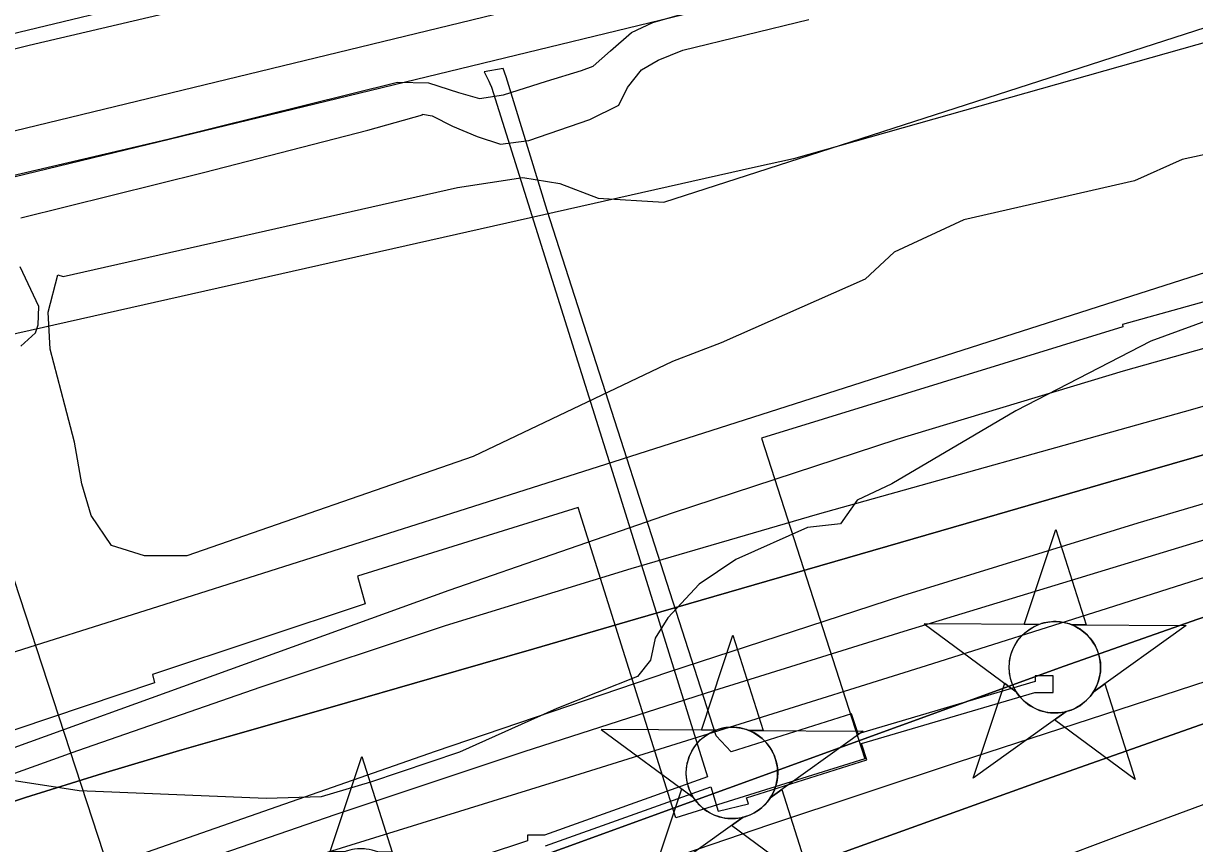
# Model space of a CAD drawing. Extents: x 3508733 to 3546731, y 546897 to 572481.
# Drawn here: x 3516057 to 3516840, y 565401 to 565949 of the extents above; entities that cross this region are included whole.
import ezdxf

# ---------------------------------------------------------------- set-up
doc = ezdxf.new("R2010")
doc.units = 0
for name, color, linetype in [('V-CHAN-DOCK', 7, 'Continuous'), ('V-CHAN-NAID', 7, 'Continuous'), ('V-FLOD-BASE', 7, 'Continuous'), ('V-LEVE-TOET', 7, 'Continuous'), ('V-RIVR-EDGE', 7, 'Continuous'), ('V-RIVR-RANG', 7, 'Continuous'), ('V-ROAD-CNTR', 7, 'Continuous'), ('V-RRAP-RVMT', 7, 'Continuous'), ('V-SITE-VEGE', 7, 'Continuous'), ('V-SURV-LINE', 7, 'Continuous'), ('V-TOPO-DPTH', 7, 'Continuous'), ('V-TOPO-MAJR', 7, 'Continuous'), ('V-TOPO-MINR', 7, 'Continuous'), ('V-TOPO-SHOR', 7, 'Continuous'), ('V-TOPO-WATR', 7, 'Continuous')]:
    doc.layers.add(name, color=color, linetype=linetype)

msp = doc.modelspace()

# ---------------------------------------------------------------- linework, layer by layer
at = {"layer": 'V-CHAN-DOCK'}
msp.add_lwpolyline([(3516405.71, 565399.01), (3516516.11, 565438.42), (3516521.19, 565422.16), (3516541.31, 565427.01), (3516540.1, 565431.15), (3516620.52, 565456.51), (3516616.92, 565467.32), (3516732.85, 565501.56), (3516744.93, 565501.49), (3516745, 565512.6), (3516733, 565512.67), (3516732.97, 565508.89), (3516614.7, 565473.97), (3516610.27, 565487.26), (3516529.85, 565461.9), (3516519.71, 565472.51), (3516406.87, 565823.54), (3516379.46, 565912.81), (3516377.39, 565918.4), (3516364.71, 565916.14), (3516367.8, 565910.04), (3516368.57, 565908.52), (3516369.66, 565905.91), (3516449.35, 565652.21), (3516514.02, 565445.1), (3516404.97, 565406.18), (3516393.75, 565406.25), (3516393.73, 565402.31), (3516277.71, 565364.13)], dxfattribs=at)
at = {"layer": 'V-CHAN-NAID'}
for points in [[(3516735.26, 565546.87), (3516725.67, 565546.94), (3516746.8, 565610.42), (3516767.02, 565546.65), (3516757.44, 565546.71), (3516755.86, 565547.29), (3516753.77, 565547.91), (3516751.73, 565548.36), (3516749.69, 565548.67), (3516748.52, 565548.78), (3516746.99, 565548.87), (3516745.27, 565548.86), (3516743.9, 565548.79), (3516741.99, 565548.59), (3516740.62, 565548.37), (3516738.84, 565547.99), (3516737.31, 565547.57), (3516736.28, 565547.24)], [(3516735.26, 565546.87), (3516658.77, 565547.41), (3516720.33, 565502.01), (3516719.22, 565503.92), (3516718.41, 565505.55), (3516717.59, 565507.52), (3516716.89, 565509.57), (3516716.53, 565510.9), (3516716.17, 565512.52), (3516715.92, 565513.97), (3516715.73, 565515.56), (3516715.62, 565517.3), (3516715.61, 565518.88), (3516715.72, 565520.96), (3516715.9, 565522.57), (3516716.29, 565524.78), (3516716.77, 565526.7), (3516717.38, 565528.59), (3516718.03, 565530.27), (3516718.76, 565531.85), (3516719.57, 565533.39), (3516720.64, 565535.13), (3516721.67, 565536.6), (3516722.67, 565537.86), (3516723.67, 565539.01), (3516724.98, 565540.35), (3516726.03, 565541.31), (3516727.75, 565542.71), (3516728.96, 565543.58), (3516730.64, 565544.65), (3516732.38, 565545.59), (3516733.82, 565546.28)], [(3516757.44, 565546.71), (3516833.93, 565546.17), (3516771.73, 565501.65), (3516772.64, 565503.14), (3516773.62, 565504.98), (3516774.33, 565506.57), (3516775.07, 565508.52), (3516775.61, 565510.31), (3516776.01, 565511.95), (3516776.37, 565513.96), (3516776.56, 565515.53), (3516776.68, 565517.74), (3516776.65, 565519.8), (3516776.46, 565522.02), (3516776.2, 565523.78), (3516775.71, 565526.01), (3516775.07, 565528.15), (3516774.32, 565530.13), (3516773.67, 565531.57), (3516772.66, 565533.49), (3516771.6, 565535.21), (3516770.39, 565536.91), (3516769.13, 565538.45), (3516767.85, 565539.82), (3516766.22, 565541.35), (3516764.48, 565542.76), (3516762.8, 565543.94), (3516760.91, 565545.07), (3516759.44, 565545.83)], [(3516519.43, 565476.29), (3516509.85, 565476.36), (3516530.97, 565539.84), (3516551.2, 565476.06), (3516541.61, 565476.13), (3516540.03, 565476.71), (3516537.94, 565477.33), (3516535.9, 565477.78), (3516533.86, 565478.09), (3516532.69, 565478.2), (3516531.16, 565478.28), (3516529.44, 565478.28), (3516528.07, 565478.21), (3516526.16, 565478.01), (3516524.79, 565477.79), (3516523.01, 565477.41), (3516521.48, 565476.99), (3516520.45, 565476.66)], [(3516753.7, 565488.74), (3516691.49, 565444.22), (3516712.62, 565507.7), (3516720.33, 565502.01), (3516720.97, 565501.05), (3516722.35, 565499.19), (3516723.57, 565497.77), (3516725.03, 565496.27), (3516726.42, 565495.02), (3516727.88, 565493.86), (3516729.28, 565492.88), (3516730.96, 565491.84), (3516732.67, 565490.93), (3516734.46, 565490.12), (3516735.91, 565489.56), (3516737.54, 565489.03), (3516739.76, 565488.47), (3516741.29, 565488.18), (3516743.32, 565487.93), (3516744.85, 565487.82), (3516746.72, 565487.8), (3516748.41, 565487.88), (3516750.12, 565488.05), (3516752.02, 565488.37)], [(3516771.73, 565501.65), (3516779.52, 565507.23), (3516799.75, 565443.45), (3516745.9, 565483.16), (3516753.7, 565488.74), (3516755.36, 565489.22), (3516756.97, 565489.78), (3516759.13, 565490.69), (3516760.87, 565491.58), (3516762.73, 565492.69), (3516764.47, 565493.9), (3516766.02, 565495.15), (3516767.31, 565496.32), (3516768.69, 565497.74), (3516769.9, 565499.14), (3516771.02, 565500.61)], [(3516519.43, 565476.29), (3516442.94, 565476.83), (3516504.51, 565431.43), (3516503.39, 565433.34), (3516502.58, 565434.97), (3516501.76, 565436.94), (3516501.06, 565438.99), (3516500.7, 565440.31), (3516500.34, 565441.94), (3516500.09, 565443.38), (3516499.9, 565444.98), (3516499.79, 565446.72), (3516499.78, 565448.3), (3516499.89, 565450.37), (3516500.07, 565451.99), (3516500.46, 565454.19), (3516500.95, 565456.12), (3516501.55, 565458), (3516502.2, 565459.68), (3516502.93, 565461.27), (3516503.75, 565462.81), (3516504.81, 565464.54), (3516505.84, 565466.01), (3516506.84, 565467.28), (3516507.84, 565468.43), (3516509.15, 565469.76), (3516510.2, 565470.73), (3516511.92, 565472.13), (3516513.13, 565473), (3516514.81, 565474.07), (3516516.55, 565475.01), (3516517.99, 565475.7)], [(3516541.61, 565476.13), (3516618.1, 565475.59), (3516555.9, 565431.07), (3516556.81, 565432.55), (3516557.79, 565434.4), (3516558.5, 565435.99), (3516559.24, 565437.94), (3516559.79, 565439.73), (3516560.18, 565441.37), (3516560.54, 565443.38), (3516560.73, 565444.95), (3516560.85, 565447.15), (3516560.82, 565449.22), (3516560.64, 565451.44), (3516560.37, 565453.19), (3516559.88, 565455.43), (3516559.24, 565457.57), (3516558.49, 565459.55), (3516557.84, 565460.99), (3516556.83, 565462.91), (3516555.77, 565464.63), (3516554.56, 565466.33), (3516553.3, 565467.87), (3516552.02, 565469.24), (3516550.39, 565470.77), (3516548.65, 565472.18), (3516546.97, 565473.36), (3516545.08, 565474.49), (3516543.61, 565475.25)], [(3516271.37, 565395.1), (3516261.78, 565395.16), (3516282.91, 565458.65), (3516303.13, 565394.87), (3516293.55, 565394.94), (3516291.97, 565395.52), (3516289.87, 565396.14), (3516287.83, 565396.59), (3516285.8, 565396.9), (3516284.63, 565397.01), (3516283.1, 565397.09), (3516281.38, 565397.09), (3516280, 565397.02), (3516278.1, 565396.82), (3516276.73, 565396.6), (3516274.95, 565396.22), (3516273.42, 565395.8), (3516272.39, 565395.46)], [(3516537.87, 565418.16), (3516475.66, 565373.64), (3516496.79, 565437.12), (3516504.51, 565431.43), (3516505.14, 565430.47), (3516506.52, 565428.61), (3516507.74, 565427.19), (3516509.2, 565425.69), (3516510.59, 565424.44), (3516512.05, 565423.28), (3516513.45, 565422.29), (3516515.13, 565421.26), (3516516.84, 565420.35), (3516518.63, 565419.54), (3516520.08, 565418.98), (3516521.71, 565418.45), (3516523.93, 565417.89), (3516525.46, 565417.6), (3516527.49, 565417.34), (3516529.03, 565417.24), (3516530.89, 565417.22), (3516532.58, 565417.3), (3516534.29, 565417.47), (3516536.19, 565417.78)], [(3516555.9, 565431.07), (3516563.69, 565436.65), (3516583.92, 565372.87), (3516530.07, 565412.58), (3516537.87, 565418.16), (3516539.53, 565418.64), (3516541.14, 565419.2), (3516543.3, 565420.11), (3516545.04, 565420.99), (3516546.9, 565422.11), (3516548.64, 565423.32), (3516550.19, 565424.56), (3516551.48, 565425.73), (3516552.87, 565427.15), (3516554.07, 565428.55), (3516555.19, 565430.03)]]:
    msp.add_lwpolyline(points, close=True, dxfattribs=at)
for centre in [(3516746.15, 565518.34), (3516530.32, 565447.75)]:
    msp.add_circle(centre, 30.54, dxfattribs=at)
at = {"layer": 'V-FLOD-BASE'}
msp.add_lwpolyline([(3515879.79, 565807.27), (3516153.29, 565871.3), (3516306.79, 565909.3), (3516327.41, 565908.83), (3516347.47, 565902.47), (3516361.63, 565898.43), (3516377.52, 565900.88), (3516406.32, 565909.88), (3516429.84, 565917.08), (3516437.48, 565920.07), (3516449.2, 565930.15), (3516463.26, 565942.6), (3516477.36, 565949.16), (3516537.33, 565966.59), (3516706.12, 566008.22), (3516916.67, 566061.27)], dxfattribs=at)
at = {"layer": 'V-LEVE-TOET'}
for points in [[(3514850.78, 565476.6), (3514903.37, 565510.72), (3515017.59, 565594.69), (3515041.66, 565614.29), (3515064.01, 565624.45), (3515103.44, 565637.65), (3515402.39, 565746.14), (3515714.94, 565848.8), (3515765.58, 565860.89), (3516060.61, 565933.97), (3516227.27, 565973.28), (3516431.01, 566026.36), (3516562.98, 566047.77)], [(3516480.99, 565924.09), (3516497.43, 565930.66), (3516581.77, 565951.15)], [(3516054.96, 565818.76), (3516177.15, 565848.89), (3516287, 565877.19), (3516323.42, 565887.4), (3516323.42, 565887.99), (3516329.89, 565886.85), (3516343.46, 565879.87), (3516359.98, 565872.9), (3516375.66, 565867.94), (3516394.47, 565870.4), (3516435.33, 565884.41), (3516454.69, 565893.93), (3516460.51, 565905.73), (3516469.85, 565917.55), (3516480.99, 565924.09)], [(3516054.87, 565732.87), (3516064.82, 565741.75), (3516066.55, 565747.06), (3516067.07, 565759.42), (3516054.56, 565785.82)]]:
    msp.add_lwpolyline(points, dxfattribs=at)
at = {"layer": 'V-RIVR-EDGE'}
msp.add_lwpolyline([(3516906.57, 565771.45), (3516810.28, 565736.15), (3516720.1, 565689.81), (3516637.26, 565640.99), (3516613.95, 565630.02), (3516602.88, 565614.12), (3516580.81, 565611.72), (3516532.97, 565590.39), (3516508.42, 565573.91), (3516487.53, 565551.29), (3516478.92, 565537.83), (3516475.82, 565523.14), (3516467.21, 565512.13), (3516413.24, 565490.82), (3516348.22, 565461.57), (3516288.73, 565441.49), (3516255.62, 565431.77), (3516218.86, 565430.64), (3516093.87, 565435.85), (3516049.16, 565442.7)], dxfattribs=at)
at = {"layer": 'V-RIVR-RANG'}
msp.add_line((3515963.1, 565843.08), (3516255.79, 564949.81), dxfattribs=at)
at = {"layer": 'V-ROAD-CNTR'}
msp.add_arc((3521340.99, 543798.98), 22795.05, 102.833413, 104.293246, dxfattribs=at)
at = {"layer": 'V-RRAP-RVMT'}
msp.add_lwpolyline([(3516927.48, 565785.17), (3516791.31, 565747.45), (3516791.49, 565745.77), (3516550.12, 565671.4), (3516619.19, 565457.16), (3516492.75, 565417.66), (3516427.61, 565625.07), (3516280.04, 565579.32), (3516285.09, 565560.64), (3516142.95, 565513.53), (3516144.4, 565507.96), (3516005.7, 565461.49)], dxfattribs=at)
at = {"layer": 'V-SITE-VEGE'}
msp.add_lwpolyline([(3517123.13, 565920.94), (3516831.21, 565857.7), (3516799.35, 565843.31), (3516685.31, 565817.21), (3516638.69, 565795.63), (3516619.27, 565777.77), (3516523.08, 565735.2), (3516490.61, 565722.59), (3516357.26, 565659.09), (3516165.95, 565592.89), (3516137.55, 565592.73), (3516115.62, 565599.7), (3516101.89, 565619.73), (3516095.85, 565641), (3516090.96, 565668.78), (3516084.3, 565693.59), (3516074.62, 565730.81), (3516073.29, 565755.65), (3516079.65, 565780.54), (3516083.21, 565779.38), (3516346.75, 565838.9), (3516390.49, 565845.66), (3516415.36, 565841.67), (3516440.86, 565831.76), (3516484.67, 565829.05), (3516847.27, 565945.95)], dxfattribs=at)
at = {"layer": 'V-SURV-LINE'}
for points in [[(3515700.29, 565791.89), (3518577.86, 566489.66)], [(3518584.91, 566460.5), (3515707.35, 565762.73)]]:
    msp.add_lwpolyline(points, dxfattribs=at)
at = {"layer": 'V-TOPO-DPTH'}
for points in [[(3519491.95, 566155.36), (3518588.38, 566036.08), (3518584.29, 566035.5), (3518580.21, 566034.89), (3518576.14, 566034.2), (3518572.07, 566033.47), (3518468.45, 566014.04), (3518412.67, 566003.15), (3518357.01, 565991.72), (3518301.52, 565979.46), (3518246.15, 565966.65), (3517284.92, 565736.79), (3517282.79, 565736.26), (3517280.67, 565735.7), (3517276.45, 565734.49), (3516645.14, 565542.19), (3516518, 565502.59), (3516391.2, 565461.93), (3516264.92, 565419.69), (3516138.99, 565376.39), (3515918.07, 565298.89)], [(3519491.95, 566155.36), (3518588.38, 566036.08), (3518584.29, 566035.5), (3518580.21, 566034.89), (3518576.14, 566034.2), (3518572.07, 566033.47), (3518468.45, 566014.04), (3518412.67, 566003.15), (3518357.01, 565991.72), (3518301.52, 565979.46), (3518246.15, 565966.65), (3517284.92, 565736.79), (3517282.79, 565736.26), (3517280.67, 565735.7), (3517276.45, 565734.49), (3516645.14, 565542.19), (3516518, 565502.59), (3516391.2, 565461.93), (3516264.92, 565419.69), (3516138.99, 565376.39), (3515918.07, 565298.89)], [(3518218.51, 566048.03), (3517263.37, 565844.06), (3517256.42, 565842.52), (3517249.49, 565840.91), (3517242.58, 565839.19), (3517235.69, 565837.4), (3516943.96, 565759.03), (3516791.82, 565716.1), (3516640.47, 565670.63), (3516490.32, 565621.36), (3516340.97, 565569.56), (3515882.44, 565404.01)], [(3515970.63, 565235.12), (3516752.38, 565518.99), (3516841.72, 565550.44), (3516931.44, 565580.71), (3517021.75, 565609.22), (3517112.44, 565636.54), (3517240.57, 565673.78), (3517267.52, 565681.44), (3517294.54, 565688.88), (3517321.63, 565696.01), (3517348.79, 565702.92), (3517516.9, 565744.67), (3517628.23, 565771.97), (3517739.68, 565798.81), (3517851.28, 565824.98), (3517962.98, 565850.7), (3518521.9, 565977.62)], [(3515970.63, 565235.12), (3516752.38, 565518.99), (3516841.72, 565550.44), (3516931.44, 565580.71), (3517021.75, 565609.22), (3517112.44, 565636.54), (3517240.57, 565673.78), (3517267.52, 565681.44), (3517294.54, 565688.88), (3517321.63, 565696.01), (3517348.79, 565702.92), (3517516.9, 565744.67), (3517628.23, 565771.97), (3517739.68, 565798.81), (3517851.28, 565824.98), (3517962.98, 565850.7), (3518521.9, 565977.62)], [(3518423.39, 565898.47), (3517326.27, 565662.56), (3517315.07, 565659.97), (3517303.94, 565657.16), (3517292.9, 565653.99), (3517281.92, 565650.6), (3516680.87, 565454.72), (3516555.29, 565412.98), (3516430.05, 565370.25), (3516305.33, 565326.05), (3516180.94, 565280.86), (3515954.54, 565197.11)], [(3518423.39, 565898.47), (3517326.27, 565662.56), (3517315.07, 565659.97), (3517303.94, 565657.16), (3517292.9, 565653.99), (3517281.92, 565650.6), (3516680.87, 565454.72), (3516555.29, 565412.98), (3516430.05, 565370.25), (3516305.33, 565326.05), (3516180.94, 565280.86), (3515954.54, 565197.11)], [(3516020.6, 565168.58), (3516214.64, 565246.04), (3516345.25, 565297.25), (3516476.26, 565347.38), (3516607.88, 565395.9), (3516739.9, 565443.34), (3517300.23, 565640.83), (3517304.13, 565642.11), (3517308.06, 565643.3), (3517312.03, 565644.33), (3517316.03, 565645.25), (3517552.75, 565695.04), (3517675.19, 565720.53), (3517797.7, 565745.67), (3517920.31, 565770.3), (3518042.98, 565794.59), (3518522, 565888.39)], [(3516020.6, 565168.58), (3516214.64, 565246.04), (3516345.25, 565297.25), (3516476.26, 565347.38), (3516607.88, 565395.9), (3516739.9, 565443.34), (3517300.23, 565640.83), (3517304.13, 565642.11), (3517308.06, 565643.3), (3517312.03, 565644.33), (3517316.03, 565645.25), (3517552.75, 565695.04), (3517675.19, 565720.53), (3517797.7, 565745.67), (3517920.31, 565770.3), (3518042.98, 565794.59), (3518522, 565888.39)], [(3516007.08, 565414.31), (3516058.12, 565431.33), (3516109.49, 565447.34), (3516161.07, 565462.66), (3516193.68, 565472), (3516261.72, 565491.52), (3516329.75, 565511.09), (3516397.77, 565530.72), (3516465.76, 565550.39), (3516686.85, 565614.47), (3516783.52, 565642.41), (3516880.23, 565670.28)], [(3516007.08, 565414.31), (3516058.12, 565431.33), (3516109.49, 565447.34), (3516161.07, 565462.66), (3516193.68, 565472), (3516261.72, 565491.52), (3516329.75, 565511.09), (3516397.77, 565530.72), (3516465.76, 565550.39), (3516686.85, 565614.47), (3516783.52, 565642.41), (3516880.23, 565670.28)]]:
    msp.add_lwpolyline(points, dxfattribs=at)
at = {"layer": 'V-TOPO-MAJR'}
msp.add_lwpolyline([(3518553.52, 565865.33), (3517807.89, 565717.75), (3517726.11, 565700.76), (3517644.57, 565682.76), (3517563.39, 565663.22), (3517482.43, 565642.67), (3517381.63, 565616.07), (3517351.38, 565607.64), (3517321.31, 565598.68), (3517291.49, 565588.9), (3517261.83, 565578.58), (3516956.69, 565467.67), (3516792.63, 565407.13), (3516628.97, 565345.51), (3516465.93, 565282.29), (3516303.3, 565218), (3515989.92, 565092.33)], dxfattribs=at)
at = {"layer": 'V-TOPO-MINR'}
for points in [[(3519267.76, 566398.46), (3519122.37, 566393.66), (3518977.04, 566387.57), (3518831.73, 566380.64), (3518582.17, 566367.63), (3518561.73, 566366.1), (3518541.36, 566363.97), (3518521.12, 566360.93), (3518500.95, 566357.28), (3518025.82, 566260.26), (3517885.15, 566229.42), (3517745.16, 566195.9), (3517606.19, 566158.36), (3517467.91, 566118.15), (3517273.51, 566058.57), (3517232.89, 566046.26), (3517192.23, 566034.14), (3517151.49, 566022.28), (3517110.69, 566010.6), (3516571.34, 565858.08), (3516546.13, 565852.59), (3515760.15, 565675.58)], [(3519491.95, 566155.36), (3518588.38, 566036.08), (3518584.29, 566035.5), (3518580.21, 566034.89), (3518576.14, 566034.2), (3518572.07, 566033.47), (3518468.45, 566014.04), (3518412.67, 566003.15), (3518357.01, 565991.72), (3518301.52, 565979.46), (3518246.15, 565966.65), (3517284.92, 565736.79), (3517282.79, 565736.26), (3517280.67, 565735.7), (3517276.45, 565734.49), (3516645.14, 565542.19), (3516518, 565502.59), (3516391.2, 565461.93), (3516264.92, 565419.69), (3516138.99, 565376.39), (3515918.07, 565298.89)], [(3518537.57, 566149.62), (3517890.32, 566030.84), (3517780.41, 566010.2), (3517670.62, 565988.94), (3517561.01, 565966.76), (3517451.53, 565943.96), (3517304.17, 565912.63), (3517268.54, 565904.7), (3517233.02, 565896.31), (3517197.68, 565887.24), (3517162.44, 565877.72), (3517128.32, 565868.14), (3517076.19, 565853.2), (3517024.17, 565837.89), (3516972.32, 565822.01), (3516920.58, 565805.77), (3516543.97, 565685.27), (3516445.82, 565653.93), (3516347.65, 565622.64), (3516249.45, 565591.46), (3516151.23, 565560.34), (3516025.49, 565520.57)], [(3519240.5, 566142.01), (3519135.28, 566127.86), (3518600.38, 566051.76), (3518589.49, 566050.13), (3518578.62, 566048.38), (3518567.78, 566046.48), (3518556.96, 566044.46), (3518324.62, 565999.4), (3518197.87, 565973.76), (3518071.42, 565946.78), (3517945.41, 565917.77), (3517819.7, 565887.43), (3517296.21, 565756.62), (3517286.11, 565754.04), (3517276.02, 565751.39), (3517265.96, 565748.65), (3517255.92, 565745.83), (3516959.4, 565661.14), (3516801.55, 565614.57), (3516644.27, 565566.19), (3516487.85, 565515.08), (3516332.01, 565462.17), (3515927.52, 565320.9)], [(3518218.51, 566048.03), (3517263.37, 565844.06), (3517256.42, 565842.52), (3517249.49, 565840.91), (3517242.58, 565839.19), (3517235.69, 565837.4), (3516943.96, 565759.03), (3516791.82, 565716.1), (3516640.47, 565670.63), (3516490.32, 565621.36), (3516340.97, 565569.56), (3515882.44, 565404.01)], [(3518521.9, 565977.62), (3517962.98, 565850.7), (3517851.28, 565824.98), (3517739.68, 565798.81), (3517628.23, 565771.97), (3517516.9, 565744.67), (3517348.79, 565702.92), (3517321.63, 565696.01), (3517294.54, 565688.88), (3517267.52, 565681.44), (3517240.57, 565673.78), (3517112.44, 565636.54), (3517021.75, 565609.22), (3516931.44, 565580.71), (3516841.72, 565550.44), (3516752.38, 565518.99), (3515970.63, 565235.12)], [(3518423.39, 565898.47), (3517326.27, 565662.56), (3517315.07, 565659.97), (3517303.94, 565657.16), (3517292.9, 565653.99), (3517281.92, 565650.6), (3516680.87, 565454.72), (3516555.29, 565412.98), (3516430.05, 565370.25), (3516305.33, 565326.05), (3516180.94, 565280.86), (3515954.54, 565197.11)], [(3518522, 565888.39), (3518042.98, 565794.59), (3517920.31, 565770.3), (3517797.7, 565745.67), (3517675.19, 565720.53), (3517552.75, 565695.04), (3517316.03, 565645.25), (3517312.03, 565644.33), (3517308.06, 565643.3), (3517304.13, 565642.11), (3517300.23, 565640.83), (3516739.9, 565443.34), (3516607.88, 565395.9), (3516476.26, 565347.38), (3516345.25, 565297.25), (3516214.64, 565246.04), (3516020.6, 565168.58)], [(3516879.59, 565702.32), (3516832.66, 565689.14), (3516587.24, 565620.44), (3516462.62, 565584.1), (3516338.57, 565545.97), (3516215.37, 565505.17), (3516092.75, 565462.59), (3515874.03, 565383.99)], [(3516902.14, 565596.14), (3516781.19, 565557.63), (3516660.17, 565519.33), (3516539.06, 565481.35), (3516417.87, 565443.58), (3516237.5, 565387.64), (3516180.05, 565369.47), (3516122.74, 565350.87), (3516065.65, 565331.64), (3516008.69, 565311.98)]]:
    msp.add_lwpolyline(points, dxfattribs=at)
at = {"layer": 'V-TOPO-SHOR'}
msp.add_lwpolyline([(3514863.52, 565495.68), (3515050.87, 565627.1), (3515067.93, 565634.87), (3515279.2, 565710.99), (3515615.83, 565829.13), (3515828.37, 565889.94), (3516048.04, 565941.34), (3516248.26, 565989.69), (3516390.75, 566027.67), (3516503.24, 566052.51), (3516549.77, 566062.8)], dxfattribs=at)
at = {"layer": 'V-TOPO-WATR'}
msp.add_lwpolyline([(3516880.23, 565670.28), (3516783.52, 565642.41), (3516686.85, 565614.47), (3516465.76, 565550.39), (3516397.77, 565530.72), (3516329.75, 565511.09), (3516261.72, 565491.52), (3516193.68, 565472), (3516161.07, 565462.66), (3516109.49, 565447.34), (3516058.12, 565431.33), (3516007.08, 565414.31)], dxfattribs=at)

doc.saveas('drawing.dxf')
